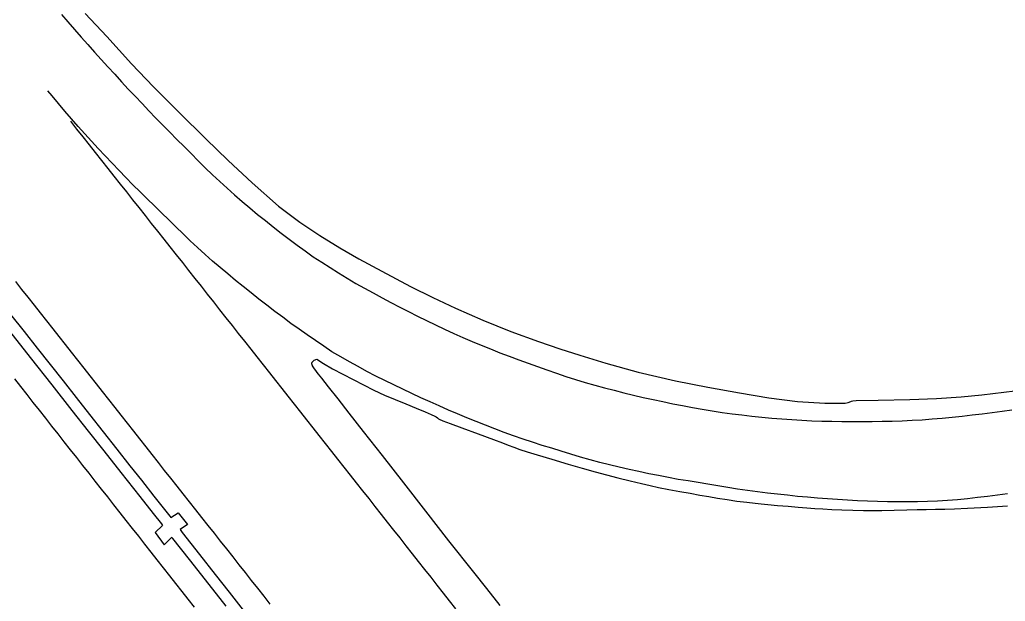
# Model space of a CAD drawing. Extents: x 1948091 to 1975253, y 787267 to 823306.
# Drawn here: x 1963923.8 to 1964169.3, y 804901 to 805045.9 of the extents above; entities that cross this region are included whole.
import ezdxf

# ---------------------------------------------------------------- set-up
doc = ezdxf.new("R2010")
doc.units = 0
doc.layers.add('RD_EX_Pavement_Markings', color=7, linetype='Continuous')
doc.layers.add('RD_EX_Road', color=7, linetype='Continuous')

msp = doc.modelspace()

# ---------------------------------------------------------------- linework, layer by layer
at = {"layer": 'RD_EX_Pavement_Markings'}
for points in [[(1963934.16, 805047.18), (1963935.78, 805045.29), (1963937.41, 805043.39), (1963939.05, 805041.51), (1963940.72, 805039.66), (1963942.38, 805037.8), (1963944.06, 805035.95), (1963945.74, 805034.1), (1963947.42, 805032.26), (1963949.09, 805030.41), (1963950.8, 805028.59), (1963952.52, 805026.78), (1963954.23, 805024.97), (1963955.95, 805023.16), (1963957.68, 805021.37), (1963959.43, 805019.6), (1963961.19, 805017.82), (1963962.94, 805016.05), (1963964.7, 805014.27), (1963966.45, 805012.5), (1963968.21, 805010.73), (1963970, 805008.99), (1963971.78, 805007.25), (1963973.6, 805005.53), (1963975.45, 805003.86), (1963977.3, 805002.2), (1963979.21, 805000.58), (1963981.12, 804998.98), (1963983.02, 804997.37), (1963984.96, 804995.81), (1963986.9, 804994.24), (1963988.88, 804992.71), (1963990.86, 804991.21), (1963992.86, 804989.71), (1963994.89, 804988.26), (1963996.91, 804986.81), (1963999, 804985.45), (1964001.09, 804984.09), (1964003.2, 804982.76), (1964005.33, 804981.47), (1964007.47, 804980.18), (1964009.64, 804978.97), (1964011.84, 804977.79), (1964014.03, 804976.61), (1964016.23, 804975.44), (1964018.44, 804974.28), (1964020.65, 804973.13), (1964022.87, 804971.97), (1964025.12, 804970.9), (1964027.37, 804969.83), (1964029.63, 804968.77), (1964031.9, 804967.73), (1964034.18, 804966.72), (1964036.46, 804965.7), (1964038.77, 804964.77), (1964041.09, 804963.84), (1964043.41, 804962.91), (1964045.74, 804962.02), (1964048.08, 804961.14), (1964050.42, 804960.27), (1964052.77, 804959.44), (1964055.13, 804958.61), (1964057.48, 804957.78), (1964059.86, 804957.01), (1964062.24, 804956.25), (1964064.62, 804955.49), (1964067.03, 804954.83), (1964069.43, 804954.17), (1964071.85, 804953.54), (1964074.28, 804952.94), (1964076.7, 804952.35), (1964079.13, 804951.77), (1964081.57, 804951.24), (1964084.02, 804950.71), (1964086.46, 804950.2), (1964088.92, 804949.74), (1964091.37, 804949.28), (1964093.83, 804948.82), (1964096.29, 804948.39), (1964098.76, 804948.05), (1964101.24, 804947.7), (1964103.72, 804947.4), (1964106.2, 804947.12), (1964108.69, 804946.84), (1964111.17, 804946.57), (1964113.66, 804946.41), (1964116.16, 804946.25), (1964118.65, 804946.08), (1964121.15, 804945.97), (1964123.64, 804945.89), (1964126.14, 804945.81), (1964128.64, 804945.77), (1964131.14, 804945.77), (1964133.64, 804945.77), (1964136.14, 804945.78), (1964138.64, 804945.84), (1964141.14, 804945.89), (1964143.64, 804945.97), (1964146.13, 804946.09), (1964148.63, 804946.22), (1964151.12, 804946.4), (1964153.61, 804946.63), (1964156.1, 804946.86), (1964158.59, 804947.11), (1964161.07, 804947.39), (1964163.55, 804947.67), (1964166.03, 804947.99), (1964168.51, 804948.34), (1964170.98, 804948.69)], [(1964169.85, 804927.77), (1964167.37, 804927.43), (1964164.89, 804927.11), (1964162.41, 804926.81), (1964159.93, 804926.51), (1964157.44, 804926.27), (1964154.95, 804926.06), (1964152.46, 804925.91), (1964149.96, 804925.81), (1964147.46, 804925.73), (1964144.96, 804925.73), (1964142.46, 804925.73), (1964139.97, 804925.78), (1964137.47, 804925.85), (1964134.97, 804925.93), (1964132.47, 804926.03), (1964129.98, 804926.16), (1964127.48, 804926.34), (1964124.99, 804926.51), (1964122.5, 804926.7), (1964120.01, 804926.9), (1964117.52, 804927.12), (1964115.03, 804927.38), (1964112.55, 804927.65), (1964110.07, 804927.95), (1964107.59, 804928.27), (1964105.11, 804928.59), (1964102.64, 804928.93), (1964100.17, 804929.32), (1964097.7, 804929.71), (1964095.24, 804930.12), (1964092.77, 804930.54), (1964090.31, 804930.95), (1964087.85, 804931.36), (1964085.39, 804931.82), (1964082.93, 804932.28), (1964080.48, 804932.75), (1964078.04, 804933.29), (1964075.6, 804933.82), (1964073.16, 804934.37), (1964070.73, 804934.96), (1964068.31, 804935.57), (1964065.9, 804936.25), (1964063.5, 804936.92), (1964061.1, 804937.61), (1964058.71, 804938.35), (1964056.32, 804939.09), (1964053.94, 804939.83), (1964051.56, 804940.6), (1964049.19, 804941.37), (1964046.83, 804942.21), (1964044.49, 804943.06), (1964042.14, 804943.92), (1964039.82, 804944.83), (1964037.49, 804945.74), (1964035.18, 804946.7), (1964032.88, 804947.66), (1964030.57, 804948.62), (1964028.29, 804949.63), (1964026.01, 804950.64), (1964023.73, 804951.66), (1964021.47, 804952.72), (1964019.21, 804953.79), (1964016.96, 804954.87), (1964014.71, 804955.95), (1964012.47, 804957.04), (1964010.26, 804958.21), (1964008.09, 804959.43), (1964005.91, 804960.65), (1964003.73, 804961.86), (1964001.56, 804963.09), (1963999.51, 804964.51), (1963997.46, 804965.94), (1963995.41, 804967.36), (1963993.36, 804968.79), (1963991.32, 804970.22), (1963989.32, 804971.72), (1963987.32, 804973.21), (1963985.33, 804974.71), (1963983.35, 804976.24), (1963981.41, 804977.8), (1963979.47, 804979.37), (1963977.52, 804980.93), (1963975.6, 804982.52), (1963973.68, 804984.12), (1963971.78, 804985.74), (1963969.93, 804987.41), (1963968.08, 804989.08), (1963966.27, 804990.8), (1963964.47, 804992.53), (1963962.68, 804994.27), (1963960.88, 804996), (1963959.1, 804997.75), (1963957.32, 804999.49), (1963955.54, 805001.24), (1963953.76, 805002.99), (1963951.98, 805004.74), (1963950.23, 805006.53), (1963948.5, 805008.32), (1963946.76, 805010.12), (1963945.03, 805011.91), (1963943.33, 805013.74), (1963941.65, 805015.58), (1963939.96, 805017.42), (1963938.3, 805019.29), (1963936.66, 805021.18), (1963935.03, 805023.06), (1963933.41, 805024.97), (1963931.82, 805026.89), (1963930.76, 805028.18)], [(1963936.39, 805020.58), (1963937.93, 805018.62), (1963939.48, 805016.66), (1963941.03, 805014.71), (1963942.58, 805012.75), (1963944.13, 805010.79), (1963945.68, 805008.83), (1963947.23, 805006.88), (1963948.78, 805004.92), (1963950.33, 805002.96), (1963951.88, 805001), (1963953.43, 804999.05), (1963954.98, 804997.09), (1963956.53, 804995.13), (1963958.08, 804993.17), (1963959.63, 804991.22), (1963961.18, 804989.26), (1963962.73, 804987.3), (1963964.28, 804985.34), (1963965.83, 804983.38), (1963967.38, 804981.42), (1963968.93, 804979.47), (1963970.48, 804977.51), (1963972.02, 804975.55), (1963973.57, 804973.59), (1963975.12, 804971.63), (1963976.67, 804969.67), (1963978.22, 804967.71), (1963979.77, 804965.75), (1963981.31, 804963.8), (1963982.86, 804961.84), (1963984.41, 804959.88), (1963985.96, 804957.92), (1963987.51, 804955.96), (1963989.05, 804954), (1963990.6, 804952.04), (1963992.15, 804950.08), (1963993.69, 804948.12), (1963995.24, 804946.16), (1963996.79, 804944.2), (1963998.33, 804942.24), (1963999.88, 804940.28), (1964001.43, 804938.32), (1964002.97, 804936.36), (1964004.52, 804934.4), (1964006.07, 804932.43), (1964007.61, 804930.47), (1964009.16, 804928.51), (1964010.71, 804926.55), (1964012.25, 804924.59), (1964013.8, 804922.63), (1964015.35, 804920.67), (1964016.89, 804918.71), (1964018.44, 804916.75), (1964019.99, 804914.79), (1964021.53, 804912.83), (1964023.08, 804910.87), (1964024.63, 804908.91), (1964026.17, 804906.95), (1964027.72, 804904.99), (1964029.26, 804903.02), (1964030.8, 804901.06), (1964032.35, 804899.09)], [(1963922.68, 804980.64), (1963924.23, 804978.69), (1963925.78, 804976.73), (1963927.33, 804974.77), (1963928.88, 804972.82), (1963930.43, 804970.85), (1963931.97, 804968.89), (1963933.52, 804966.93), (1963935.06, 804964.97), (1963936.61, 804963.01), (1963938.15, 804961.05), (1963939.7, 804959.09), (1963941.25, 804957.13), (1963942.79, 804955.17), (1963944.34, 804953.21), (1963945.88, 804951.25), (1963947.43, 804949.29), (1963948.97, 804947.33), (1963950.52, 804945.36), (1963952.07, 804943.4), (1963953.61, 804941.44), (1963955.16, 804939.48), (1963956.7, 804937.52), (1963958.25, 804935.56), (1963959.79, 804933.6), (1963961.34, 804931.64), (1963962.89, 804929.68), (1963964.44, 804927.72), (1963965.99, 804925.76), (1963967.53, 804923.8), (1963969.08, 804921.84), (1963970.63, 804919.88), (1963972.18, 804917.92), (1963973.72, 804915.96), (1963975.27, 804914.01), (1963976.82, 804912.05), (1963978.37, 804910.09), (1963979.91, 804908.13), (1963981.46, 804906.17), (1963983.01, 804904.21), (1963984.56, 804902.25), (1963986.1, 804900.29)], [(1963922.43, 804956.41), (1963923.97, 804954.45), (1963925.52, 804952.49), (1963927.06, 804950.53), (1963928.61, 804948.56), (1963930.15, 804946.6), (1963931.7, 804944.64), (1963933.24, 804942.68), (1963934.79, 804940.72), (1963936.33, 804938.75), (1963937.87, 804936.79), (1963939.42, 804934.83), (1963940.96, 804932.87), (1963942.51, 804930.9), (1963944.05, 804928.94), (1963945.6, 804926.98), (1963947.14, 804925.02), (1963948.69, 804923.05), (1963950.23, 804921.09), (1963951.77, 804919.13), (1963953.32, 804917.17), (1963954.86, 804915.21), (1963956.4, 804913.24), (1963957.95, 804911.28), (1963959.49, 804909.32), (1963961.04, 804907.35), (1963962.58, 804905.39), (1963964.12, 804903.43), (1963965.67, 804901.47), (1963967.21, 804899.5)]]:
    msp.add_lwpolyline(points, dxfattribs=at)
at = {"layer": 'RD_EX_Road'}
for points in [[(1963857.2, 805049.15), (1963862.72, 805042.13), (1963868.06, 805035.34), (1963873.35, 805028.62), (1963878.74, 805021.76), (1963884.1, 805014.97), (1963889.27, 805008.41), (1963894.45, 805001.85), (1963899.84, 804995.02), (1963905.3, 804988.14), (1963910.71, 804981.37), (1963916.02, 804974.74), (1963921.19, 804968.23), (1963926.39, 804961.68), (1963931.75, 804954.88), (1963936.75, 804948.53), (1963940.85, 804943.33), (1963944.69, 804938.45), (1963948.93, 804933.06), (1963953.68, 804927.05), (1963957.01, 804922.86), (1963959.07, 804920.26), (1963959.34, 804919.9)], [(1963940.1, 805047.42), (1963945.43, 805041.67), (1963951.63, 805034.88), (1963957.12, 805029.17), (1963963.51, 805022.78), (1963970.15, 805016.15), (1963975.68, 805010.82), (1963981.65, 805005.21), (1963988.24, 804999.4), (1963993.54, 804995.4), (1963998.51, 804992.11), (1964003.51, 804989), (1964008.29, 804986.31), (1964014.02, 804983.24), (1964021.16, 804979.4), (1964026.67, 804976.64), (1964032.32, 804974.04), (1964039.19, 804971.03), (1964046.16, 804968.18), (1964053.01, 804965.67), (1964058.33, 804963.86), (1964063.28, 804962.28), (1964069.76, 804960.33), (1964077.89, 804958.09), (1964087.15, 804955.88), (1964095.22, 804954.3), (1964103.11, 804952.88), (1964110.43, 804951.68), (1964117.54, 804950.78), (1964124.34, 804950.32), (1964128.96, 804950.33), (1964129.47, 804950.37), (1964130.16, 804950.5), (1964130.46, 804950.59), (1964131.03, 804950.8), (1964131.36, 804950.88), (1964132.18, 804951), (1964137.66, 804951.09), (1964145.53, 804951.22), (1964152.21, 804951.5), (1964158.3, 804951.89), (1964163.52, 804952.39), (1964171.71, 804953.43)], [(1963921.49, 804972.44), (1963924.84, 804968.2), (1963928.11, 804964.07), (1963931.34, 804960), (1963934.56, 804955.92), (1963937.82, 804951.77), (1963941.17, 804947.51), (1963944.58, 804943.18), (1963947.99, 804938.84), (1963951.22, 804934.75), (1963954.08, 804931.13), (1963957.2, 804927.2), (1963961.18, 804922.17), (1963961.42, 804921.86), (1963963.21, 804923.02), (1963965.53, 804920.13), (1963963.72, 804918.86), (1963964.26, 804918.15), (1963968.57, 804912.65), (1963972.47, 804907.69), (1963975.93, 804903.28), (1963981.8, 804895.82)], [(1964043.48, 804899.94), (1964040.13, 804904.17), (1964036.88, 804908.25), (1964030.68, 804916.07), (1964024.94, 804923.43), (1964019.47, 804930.47), (1964014.12, 804937.3), (1964009.4, 804943.3), (1964005.85, 804947.86), (1964003.08, 804951.41), (1964000.72, 804954.4), (1963999.01, 804956.55), (1963998.22, 804957.56), (1963997.88, 804958.01), (1963997.53, 804958.46), (1963997.23, 804958.86), (1963997.03, 804959.15), (1963996.88, 804959.38), (1963996.74, 804959.61), (1963996.67, 804959.72), (1963996.62, 804959.83), (1963996.59, 804959.94), (1963996.56, 804960.05), (1963996.55, 804960.16), (1963996.55, 804960.26), (1963996.57, 804960.36), (1963996.61, 804960.46), (1963996.65, 804960.55), (1963996.71, 804960.65), (1963996.77, 804960.74), (1963996.84, 804960.82), (1963996.96, 804960.92), (1963997.15, 804961.03), (1963997.76, 804961.28), (1963999.45, 804960.21), (1964001.7, 804958.92), (1964004.24, 804957.54), (1964006.81, 804956.19), (1964009.4, 804954.86), (1964012.03, 804953.57), (1964014.67, 804952.34), (1964017.3, 804951.21), (1964019.93, 804950.15), (1964022.56, 804949.12), (1964024.81, 804948.21), (1964026.31, 804947.54), (1964027.21, 804947.06), (1964027.5, 804946.89), (1964027.82, 804946.64), (1964028.13, 804946.43), (1964028.31, 804946.33), (1964029.17, 804945.97), (1964031.01, 804945.26), (1964033.92, 804944.16), (1964037.98, 804942.67), (1964041.82, 804941.26), (1964044.03, 804940.43), (1964045.44, 804939.88), (1964046.86, 804939.35), (1964048.41, 804938.81), (1964050.19, 804938.22), (1964052.68, 804937.45), (1964056.35, 804936.36), (1964060.38, 804935.18), (1964063.93, 804934.15), (1964067.1, 804933.25), (1964069.97, 804932.47), (1964072.79, 804931.75), (1964075.84, 804931.01), (1964078.66, 804930.34), (1964080.83, 804929.81), (1964082.92, 804929.35), (1964085.49, 804928.85), (1964088.24, 804928.36), (1964090.83, 804927.89), (1964093.25, 804927.45), (1964095.45, 804927.06), (1964097.64, 804926.7), (1964100.03, 804926.31), (1964102.48, 804925.95), (1964104.89, 804925.66), (1964106.99, 804925.43), (1964108.54, 804925.26), (1964110.18, 804925.09), (1964112.58, 804924.87), (1964115.24, 804924.64), (1964117.69, 804924.44), (1964119.91, 804924.28), (1964121.9, 804924.13), (1964123.88, 804923.99), (1964126.09, 804923.87), (1964128.56, 804923.76), (1964131.33, 804923.64), (1964134.02, 804923.57), (1964136.23, 804923.57), (1964138.57, 804923.63), (1964141.64, 804923.71), (1964144.79, 804923.78), (1964147.37, 804923.84), (1964149.65, 804923.87), (1964151.93, 804923.91), (1964154.24, 804923.95), (1964156.66, 804924.02), (1964159.94, 804924.17), (1964164.86, 804924.46), (1964169.88, 804924.78)], [(1963959.34, 804919.9), (1963957.49, 804918.13), (1963959.72, 804915.07), (1963961.63, 804916.92), (1963961.84, 804916.66), (1963965.94, 804911.42), (1963971.77, 804904), (1963975.1, 804899.76)]]:
    msp.add_lwpolyline(points, dxfattribs=at)

doc.saveas('drawing.dxf')
